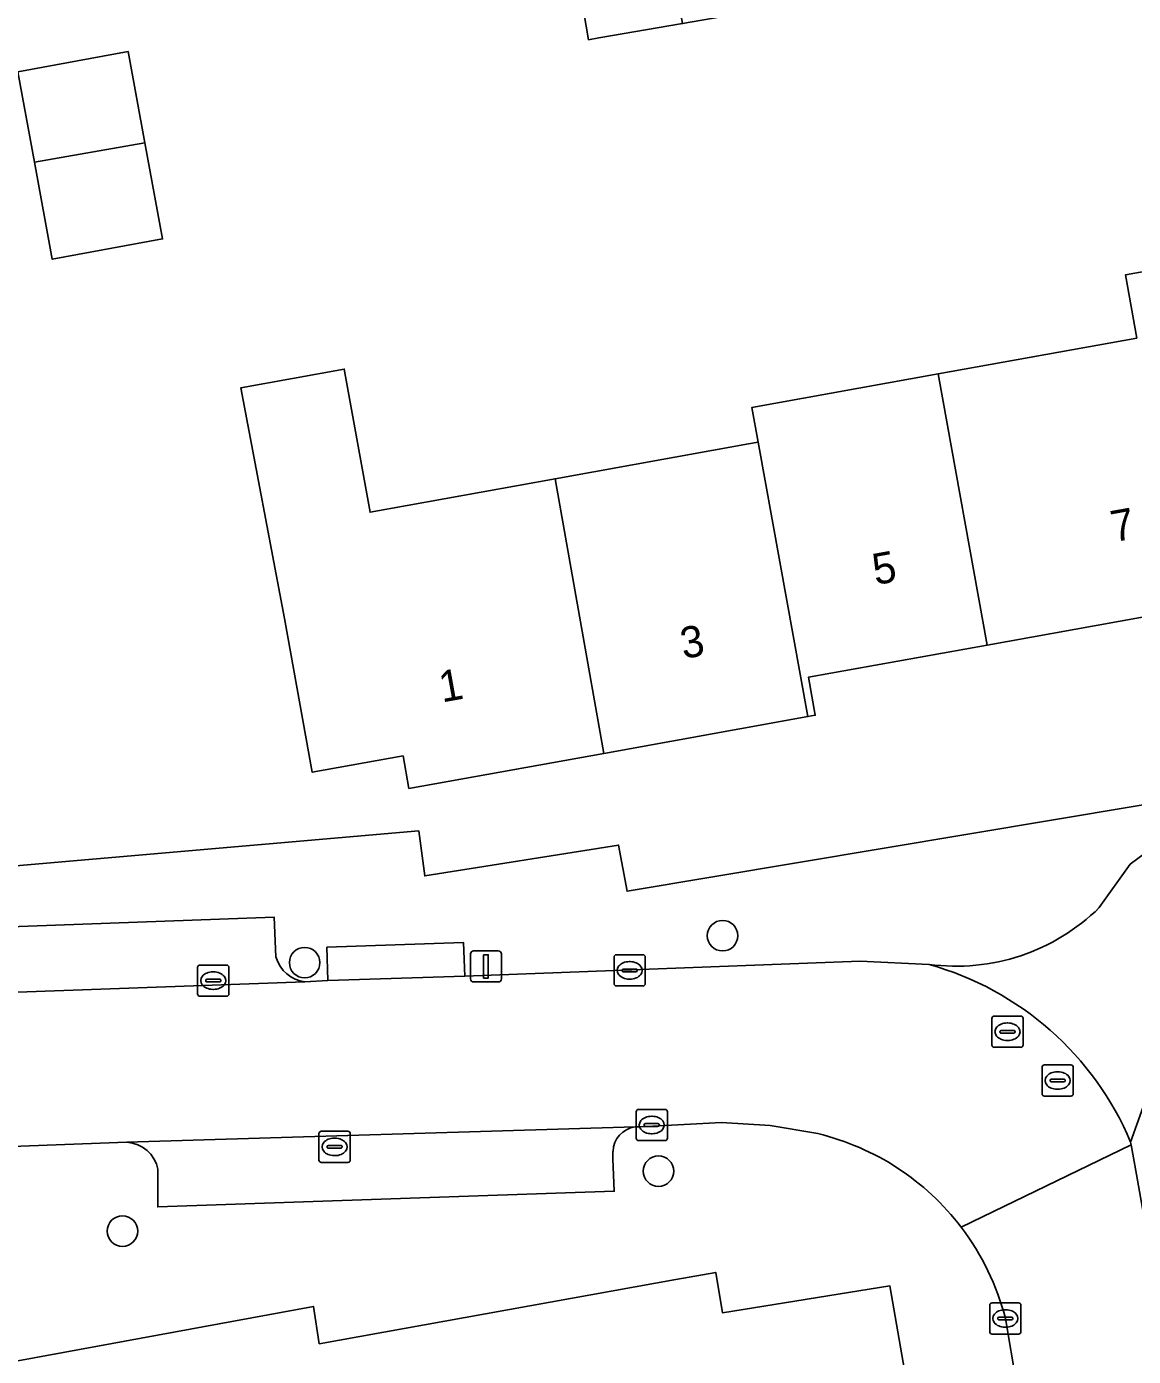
# Model space of a CAD drawing. Extents: x 157793 to 159380, y 380877 to 382313.
# Drawn here: x 158922.24 to 158957.68, y 381548.52 to 381591.13 of the extents above; entities that cross this region are included whole.
import ezdxf

# ---------------------------------------------------------------- set-up
doc = ezdxf.new("R2010")
doc.units = 0
for name, color, linetype in [('IMGEO_Boom', 7, 'Continuous'), ('IMGEO_Erf', 7, 'Continuous'), ('IMGEO_Kolk', 7, 'Continuous'), ('IMGEO_Lichtmast', 7, 'Continuous'), ('IMGEO_Pand', 7, 'Continuous'), ('IMGEO_Pand_nummerreeks', 7, 'Continuous'), ('IMGEO_Parkeervlak_open', 7, 'Continuous'), ('IMGEO_Rijbaan_lokaal_open', 7, 'Continuous'), ('IMGEO_Rioolput', 7, 'Continuous'), ('IMGEO_Voetpad_open', 7, 'Continuous')]:
    doc.layers.add(name, color=color, linetype=linetype)

msp = doc.modelspace()

# ---------------------------------------------------------------- linework, layer by layer
at = {"layer": 'IMGEO_Boom'}
for centre in [(158944.526, 381562.001), (158931.14, 381561.138), (158942.473, 381554.458), (158925.304, 381552.538)]:
    msp.add_circle(centre, 0.489, dxfattribs=at)
at = {"layer": 'IMGEO_Erf'}
for points in [[(158898.512, 381607.611), (158903.354, 381580.337), (158902.607, 381580.243), (158904.959, 381567.06), (158906.696, 381567.344), (158907.401, 381563.077), (158919.245, 381565.1), (158919.424, 381564.03), (158934.797, 381565.359), (158934.988, 381563.918), (158941.193, 381564.906), (158941.467, 381563.424), (158960.551, 381566.616)], [(158959.329, 381572.455), (158953.004, 381571.314), (158947.273, 381570.281), (158947.492, 381569.064), (158947.256, 381569.021), (158940.722, 381567.843), (158934.48, 381566.717), (158934.292, 381567.761), (158931.384, 381567.237), (158930.496, 381572.158), (158929.099, 381579.554), (158932.409, 381580.151), (158933.236, 381575.569), (158939.161, 381576.638), (158944.236, 381577.554), (158945.351, 381577.755), (158945.667, 381577.812), (158945.466, 381578.925), (158951.433, 381580.001), (158957.792, 381581.148), (158957.428, 381583.168), (158960.771, 381583.771)], [(158950.902, 381544.889), (158949.884, 381550.784), (158944.519, 381549.924), (158944.307, 381551.213), (158943.033, 381550.984), (158931.608, 381548.93), (158931.422, 381550.124), (158918.922, 381547.831), (158918.694, 381549.068), (158882.161, 381542.571)]]:
    msp.add_lwpolyline(points, dxfattribs=at)
for points in [[(158939.632, 381594.211), (158939.961, 381594.268), (158940.347, 381594.334), (158942.611, 381594.723), (158945.492, 381595.217), (158946.093, 381591.711), (158943.244, 381591.222), (158940.562, 381590.762), (158940.233, 381590.705)], [(158926.593, 381584.321), (158923.059, 381583.672), (158922.488, 381586.785), (158921.957, 381589.678), (158925.491, 381590.326), (158926.027, 381587.403)]]:
    msp.add_lwpolyline(points, close=True, dxfattribs=at)
at = {"layer": 'IMGEO_Kolk'}
for p, q in [((158927.787, 381561.062), (158928.639, 381561.062)), ((158941.049, 381560.464), (158941.049, 381561.316)), ((158941.124, 381561.39), (158941.976, 381561.39)), ((158941.537, 381561.17), (158941.562, 381561.17)), ((158942.05, 381561.316), (158942.05, 381560.464)), ((158927.712, 381560.136), (158927.712, 381560.988)), ((158928.2, 381560.842), (158928.225, 381560.842)), ((158928.713, 381560.988), (158928.713, 381560.136)), ((158941.308, 381560.884), (158941.308, 381560.896)), ((158941.746, 381560.847), (158941.348, 381560.847)), ((158941.351, 381560.933), (158941.749, 381560.933)), ((158941.792, 381560.896), (158941.792, 381560.884)), ((158927.971, 381560.556), (158927.971, 381560.568)), ((158928.409, 381560.519), (158928.011, 381560.519)), ((158928.014, 381560.605), (158928.412, 381560.605)), ((158928.223, 381560.282), (158928.198, 381560.282)), ((158928.455, 381560.568), (158928.455, 381560.556)), ((158941.976, 381560.39), (158941.124, 381560.39)), ((158941.56, 381560.61), (158941.535, 381560.61)), ((158928.639, 381560.062), (158927.787, 381560.062)), ((158941.832, 381556.437), (158942.684, 381556.437)), ((158941.757, 381555.511), (158941.757, 381556.363)), ((158942.059, 381555.98), (158942.457, 381555.98)), ((158942.245, 381556.217), (158942.27, 381556.217)), ((158942.758, 381556.363), (158942.758, 381555.511)), ((158931.599, 381554.809), (158931.599, 381555.661)), ((158931.674, 381555.735), (158932.526, 381555.735)), ((158932.6, 381555.661), (158932.6, 381554.809)), ((158942.016, 381555.931), (158942.016, 381555.943)), ((158942.454, 381555.894), (158942.056, 381555.894)), ((158942.268, 381555.657), (158942.243, 381555.657)), ((158942.5, 381555.943), (158942.5, 381555.931)), ((158931.858, 381555.229), (158931.858, 381555.241)), ((158932.296, 381555.192), (158931.898, 381555.192)), ((158931.901, 381555.278), (158932.299, 381555.278)), ((158932.087, 381555.515), (158932.112, 381555.515)), ((158932.342, 381555.241), (158932.342, 381555.229)), ((158942.684, 381555.437), (158941.832, 381555.437)), ((158932.526, 381554.735), (158931.674, 381554.735)), ((158932.11, 381554.955), (158932.085, 381554.955)), ((158953.081, 381549.313), (158953.081, 381550.165)), ((158953.156, 381550.239), (158954.008, 381550.239)), ((158953.569, 381550.019), (158953.594, 381550.019)), ((158954.082, 381550.165), (158954.082, 381549.313)), ((158953.34, 381549.733), (158953.34, 381549.745)), ((158953.778, 381549.696), (158953.38, 381549.696)), ((158953.383, 381549.782), (158953.781, 381549.782)), ((158953.824, 381549.745), (158953.824, 381549.733)), ((158954.008, 381549.239), (158953.156, 381549.239)), ((158953.592, 381549.459), (158953.567, 381549.459))]:
    msp.add_line(p, q, dxfattribs=at)
for points in [[(158927.787, 381561.062), (158928.639, 381561.062)], [(158941.049, 381560.464), (158941.049, 381561.316)], [(158941.124, 381561.39), (158941.976, 381561.39)], [(158942.05, 381561.316), (158942.05, 381560.464)], [(158927.712, 381560.136), (158927.712, 381560.988)], [(158928.713, 381560.988), (158928.713, 381560.136)], [(158941.976, 381560.39), (158941.124, 381560.39)], [(158928.639, 381560.062), (158927.787, 381560.062)], [(158941.832, 381556.437), (158942.684, 381556.437)], [(158941.757, 381555.511), (158941.757, 381556.363)], [(158942.758, 381556.363), (158942.758, 381555.511)], [(158931.599, 381554.809), (158931.599, 381555.661)], [(158931.674, 381555.735), (158932.526, 381555.735)], [(158932.6, 381555.661), (158932.6, 381554.809)], [(158942.684, 381555.437), (158941.832, 381555.437)], [(158932.526, 381554.735), (158931.674, 381554.735)], [(158953.081, 381549.313), (158953.081, 381550.165)], [(158953.156, 381550.239), (158954.008, 381550.239)], [(158954.082, 381550.165), (158954.082, 381549.313)], [(158954.008, 381549.239), (158953.156, 381549.239)]]:
    msp.add_lwpolyline(points, dxfattribs=at)
for centre, radius, start, end in [((158927.789, 381560.986), 0.0765, 91.552, 178.448), ((158927.789, 381560.986), 0.0765, 91.552, 178.448), ((158928.637, 381560.986), 0.0765, 1.552, 88.448), ((158928.637, 381560.986), 0.0765, 1.552, 88.448), ((158941.126, 381561.314), 0.0765, 91.552, 178.448), ((158941.126, 381561.314), 0.0765, 91.552, 178.448), ((158941.974, 381561.314), 0.0765, 1.552, 88.448), ((158941.974, 381561.314), 0.0765, 1.552, 88.448), ((158941.348, 381560.893), 0.0403, 85.8775, 175.7526), ((158941.345, 381560.883), 0.0366, 178.938, 274.7102), ((158941.749, 381560.89), 0.043, 264.8664, 352.4533), ((158941.753, 381560.895), 0.0386, 1.7309, 96.639), ((158928.011, 381560.565), 0.0403, 85.8775, 175.7526), ((158928.008, 381560.555), 0.0366, 178.938, 274.7102), ((158928.412, 381560.562), 0.043, 264.8664, 352.4533), ((158928.416, 381560.567), 0.0386, 1.7309, 96.639), ((158941.126, 381560.466), 0.0765, 181.552, 268.448), ((158941.126, 381560.466), 0.0765, 181.552, 268.448), ((158941.974, 381560.466), 0.0765, 271.552, 358.448), ((158941.974, 381560.466), 0.0765, 271.552, 358.448), ((158927.789, 381560.138), 0.0765, 181.552, 268.448), ((158927.789, 381560.138), 0.0765, 181.552, 268.448), ((158928.637, 381560.138), 0.0765, 271.552, 358.448), ((158928.637, 381560.138), 0.0765, 271.552, 358.448), ((158941.834, 381556.361), 0.0765, 91.552, 178.448), ((158941.834, 381556.361), 0.0765, 91.552, 178.448), ((158942.682, 381556.361), 0.0765, 1.552, 88.448), ((158942.682, 381556.361), 0.0765, 1.552, 88.448), ((158942.056, 381555.94), 0.0403, 85.8775, 175.7526), ((158942.461, 381555.942), 0.0386, 1.7309, 96.639), ((158931.676, 381555.659), 0.0765, 91.552, 178.448), ((158931.676, 381555.659), 0.0765, 91.552, 178.448), ((158932.524, 381555.659), 0.0765, 1.552, 88.448), ((158932.524, 381555.659), 0.0765, 1.552, 88.448), ((158942.053, 381555.93), 0.0366, 178.938, 274.7102), ((158942.457, 381555.937), 0.043, 264.8664, 352.4533), ((158931.898, 381555.238), 0.0403, 85.8775, 175.7526), ((158931.895, 381555.228), 0.0366, 178.938, 274.7102), ((158932.299, 381555.235), 0.043, 264.8664, 352.4533), ((158932.303, 381555.24), 0.0386, 1.7309, 96.639), ((158941.834, 381555.513), 0.0765, 181.552, 268.448), ((158941.834, 381555.513), 0.0765, 181.552, 268.448), ((158942.682, 381555.513), 0.0765, 271.552, 358.448), ((158942.682, 381555.513), 0.0765, 271.552, 358.448), ((158931.676, 381554.811), 0.0765, 181.552, 268.448), ((158931.676, 381554.811), 0.0765, 181.552, 268.448), ((158932.524, 381554.811), 0.0765, 271.552, 358.448), ((158932.524, 381554.811), 0.0765, 271.552, 358.448), ((158953.158, 381550.163), 0.0765, 91.552, 178.448), ((158953.158, 381550.163), 0.0765, 91.552, 178.448), ((158954.006, 381550.163), 0.0765, 1.552, 88.448), ((158954.006, 381550.163), 0.0765, 1.552, 88.448), ((158953.38, 381549.742), 0.0403, 85.8775, 175.7526), ((158953.377, 381549.732), 0.0366, 178.938, 274.7102), ((158953.781, 381549.739), 0.043, 264.8664, 352.4533), ((158953.785, 381549.744), 0.0386, 1.7309, 96.639), ((158953.158, 381549.315), 0.0765, 181.552, 268.448), ((158953.158, 381549.315), 0.0765, 181.552, 268.448), ((158954.006, 381549.315), 0.0765, 271.552, 358.448), ((158954.006, 381549.315), 0.0765, 271.552, 358.448)]:
    msp.add_arc(centre, radius, start, end, dxfattribs=at)
for centre, major_axis, ratio, start_param, end_param in [((158941.536, 381560.89), (-0.387, 0.002), 0.722429, 4.712389, 7.853982), ((158941.561, 381560.89), (-0.39, 0.002), 0.717154, 1.570796, 4.712389), ((158928.199, 381560.562), (-0.387, 0.002), 0.722429, 4.712389, 7.853982), ((158928.224, 381560.562), (-0.39, 0.002), 0.717154, 1.570796, 4.712389), ((158942.244, 381555.937), (-0.387, 0.002), 0.722429, 4.712389, 7.853982), ((158942.269, 381555.937), (-0.39, 0.002), 0.717154, 1.570796, 4.712389), ((158932.086, 381555.235), (-0.387, 0.002), 0.722429, 4.712389, 7.853982), ((158932.111, 381555.235), (-0.39, 0.002), 0.717154, 1.570796, 4.712389), ((158953.568, 381549.739), (-0.387, 0.002), 0.722429, 4.712389, 7.853982), ((158953.593, 381549.739), (-0.39, 0.002), 0.717154, 1.570796, 4.712389)]:
    msp.add_ellipse(centre, major_axis=major_axis, ratio=ratio, start_param=start_param, end_param=end_param, dxfattribs=at)
at = {"layer": 'IMGEO_Lichtmast'}
for p, q in [((158936.552, 381561.518), (158937.342, 381561.518)), ((158937.342, 381561.518), (158936.552, 381561.518)), ((158936.452, 381560.618), (158936.452, 381561.418)), ((158936.452, 381561.418), (158936.452, 381560.618)), ((158937.442, 381561.418), (158937.442, 381560.618)), ((158937.442, 381560.618), (158937.442, 381561.418)), ((158937.342, 381560.518), (158936.552, 381560.518)), ((158936.552, 381560.518), (158937.342, 381560.518))]:
    msp.add_line(p, q, dxfattribs=at)
msp.add_lwpolyline([(158936.872, 381561.393), (158937.022, 381561.393), (158937.022, 381560.643), (158936.872, 381560.643), (158936.872, 381561.393)], dxfattribs=at)
for centre, start, end in [((158936.552, 381561.418), 90, 180), ((158936.552, 381561.418), 90, 180), ((158937.342, 381561.418), 0, 90), ((158937.342, 381561.418), 360, 90), ((158936.552, 381560.618), 180, 270), ((158936.552, 381560.618), 180, 270), ((158937.342, 381560.618), 270, 0), ((158937.342, 381560.618), 270, 0)]:
    msp.add_arc(centre, 0.1, start, end, dxfattribs=at)
at = {"layer": 'IMGEO_Pand'}
for points in [[(158942.611, 381594.723), (158940.347, 381594.334), (158939.961, 381594.268), (158939.632, 381594.211), (158940.233, 381590.705), (158940.562, 381590.762), (158943.244, 381591.222)], [(158922.488, 381586.785), (158926.027, 381587.403), (158925.491, 381590.326), (158921.957, 381589.678)], [(158922.488, 381586.785), (158923.059, 381583.672), (158926.593, 381584.321), (158926.027, 381587.403)], [(158953.004, 381571.314), (158959.329, 381572.455), (158959.606, 381570.921), (158959.818, 381570.959), (158962.821, 381571.501), (158961.934, 381576.422), (158961.581, 381578.38), (158961.738, 381578.409), (158960.771, 381583.771), (158957.428, 381583.168), (158957.792, 381581.148), (158951.433, 381580.001)], [(158939.161, 381576.638), (158933.236, 381575.569), (158932.409, 381580.151), (158929.099, 381579.554), (158930.496, 381572.158), (158931.384, 381567.237), (158934.292, 381567.761), (158934.48, 381566.717), (158940.722, 381567.843)], [(158951.433, 381580.001), (158945.466, 381578.925), (158945.667, 381577.812), (158947.256, 381569.021), (158947.492, 381569.064), (158947.273, 381570.281), (158953.004, 381571.314)], [(158945.667, 381577.812), (158945.351, 381577.755), (158944.236, 381577.554), (158939.161, 381576.638), (158940.722, 381567.843), (158947.256, 381569.021)]]:
    msp.add_lwpolyline(points, close=True, dxfattribs=at)
at = {"layer": 'IMGEO_Parkeervlak_open'}
for points in [[(158930.221, 381561.319), (158930.166, 381562.59), (158911.765, 381561.919), (158911.805, 381560.726)], [(158910.947, 381559.793), (158931.151, 381560.519)], [(158941.722, 381555.876), (158925.448, 381555.384)], [(158926.44, 381554.523), (158926.436, 381554.3), (158926.437, 381553.313), (158941.058, 381553.812), (158941.016, 381554.853), (158941.016, 381555.088)]]:
    msp.add_lwpolyline(points, dxfattribs=at)
for centre, radius, start, end in [((158931.286, 381561.616), 1.105, 195.5925, 263.0023), ((158941.827, 381555.071), 0.811, 97.4519, 178.8313), ((158925.392, 381554.317), 1.068, 11.1015, 86.9863)]:
    msp.add_arc(centre, radius, start, end, dxfattribs=at)
at = {"layer": 'IMGEO_Rijbaan_lokaal_open'}
for points in [[(158989.203, 381567.188), (158988.418, 381571.687), (158962.449, 381567.059), (158961.621, 381566.79), (158960.611, 381566.26), (158958.761, 381565.17), (158957.578, 381564.291), (158956.591, 381562.9)], [(158951.138, 381561.081), (158948.928, 381561.184), (158936.267, 381560.701), (158931.878, 381560.561), (158931.151, 381560.519), (158910.947, 381559.793), (158910.762, 381559.789), (158910.969, 381554.832), (158917.23, 381555.072), (158925.448, 381555.384), (158941.722, 381555.876), (158941.892, 381555.881), (158944.496, 381556.021), (158946.046, 381555.926), (158947.576, 381555.66)], [(158957.595, 381555.389), (158957.991, 381556.515), (158959.244, 381558.957)], [(158952.171, 381552.659), (158957.61, 381555.302), (158957.595, 381555.389)], [(158957.777, 381554.356), (158957.61, 381555.302), (158952.171, 381552.659)], [(158953.582, 381549.739), (158954.295, 381545.549), (158956.789, 381530.943), (158957.134, 381526.096), (158958.394, 381497.449), (158958.391, 381496.947), (158963.385, 381496.943), (158962.904, 381507.021), (158961.867, 381530.73), (158960.734, 381537.561), (158957.777, 381554.356)]]:
    msp.add_lwpolyline(points, dxfattribs=at)
for centre, radius, start, end in [((158952.003, 381567.57), 6.546, 262.404, 314.4911), ((158948.476, 381551.553), 9.892, 22.8136, 74.3925), ((158948.476, 381551.553), 9.892, 22.8136, 74.3925), ((158945.666, 381547.718), 8.168, 37.2219, 76.4809), ((158945.659, 381547.711), 8.178, 14.3548, 37.2267)]:
    msp.add_arc(centre, radius, start, end, dxfattribs=at)
at = {"layer": 'IMGEO_Rioolput'}
for p, q in [((158953.225, 381559.425), (158954.077, 381559.425)), ((158953.15, 381558.499), (158953.15, 381559.351)), ((158953.452, 381558.968), (158953.85, 381558.968)), ((158953.638, 381559.205), (158953.663, 381559.205)), ((158954.151, 381559.351), (158954.151, 381558.499)), ((158953.409, 381558.919), (158953.409, 381558.931)), ((158953.847, 381558.882), (158953.449, 381558.882)), ((158953.661, 381558.645), (158953.636, 381558.645)), ((158953.893, 381558.931), (158953.893, 381558.919)), ((158954.077, 381558.425), (158953.225, 381558.425)), ((158954.756, 381556.935), (158954.756, 381557.787)), ((158954.831, 381557.861), (158955.683, 381557.861)), ((158955.757, 381557.787), (158955.757, 381556.935)), ((158955.015, 381557.355), (158955.015, 381557.367)), ((158955.453, 381557.318), (158955.055, 381557.318)), ((158955.058, 381557.404), (158955.456, 381557.404)), ((158955.244, 381557.641), (158955.269, 381557.641)), ((158955.499, 381557.367), (158955.499, 381557.355)), ((158955.683, 381556.861), (158954.831, 381556.861)), ((158955.267, 381557.081), (158955.242, 381557.081))]:
    msp.add_line(p, q, dxfattribs=at)
for points in [[(158953.225, 381559.425), (158954.077, 381559.425)], [(158953.15, 381558.499), (158953.15, 381559.351)], [(158954.151, 381559.351), (158954.151, 381558.499)], [(158954.077, 381558.425), (158953.225, 381558.425)], [(158954.756, 381556.935), (158954.756, 381557.787)], [(158954.831, 381557.861), (158955.683, 381557.861)], [(158955.757, 381557.787), (158955.757, 381556.935)], [(158955.683, 381556.861), (158954.831, 381556.861)]]:
    msp.add_lwpolyline(points, dxfattribs=at)
for centre, radius, start, end in [((158953.227, 381559.349), 0.0765, 91.552, 178.448), ((158953.227, 381559.349), 0.0765, 91.552, 178.448), ((158954.075, 381559.349), 0.0765, 1.552, 88.448), ((158954.075, 381559.349), 0.0765, 1.552, 88.448), ((158953.449, 381558.928), 0.0403, 85.8775, 175.7526), ((158953.854, 381558.93), 0.0386, 1.7309, 96.639), ((158953.446, 381558.918), 0.0366, 178.938, 274.7102), ((158953.85, 381558.925), 0.043, 264.8664, 352.4533), ((158953.227, 381558.501), 0.0765, 181.552, 268.448), ((158953.227, 381558.501), 0.0765, 181.552, 268.448), ((158954.075, 381558.501), 0.0765, 271.552, 358.448), ((158954.075, 381558.501), 0.0765, 271.552, 358.448), ((158954.833, 381557.785), 0.0765, 91.552, 178.448), ((158954.833, 381557.785), 0.0765, 91.552, 178.448), ((158955.681, 381557.785), 0.0765, 1.552, 88.448), ((158955.681, 381557.785), 0.0765, 1.552, 88.448), ((158955.055, 381557.364), 0.0403, 85.8775, 175.7526), ((158955.052, 381557.354), 0.0366, 178.938, 274.7102), ((158955.456, 381557.361), 0.043, 264.8664, 352.4533), ((158955.46, 381557.366), 0.0386, 1.7309, 96.639), ((158954.833, 381556.937), 0.0765, 181.552, 268.448), ((158954.833, 381556.937), 0.0765, 181.552, 268.448), ((158955.681, 381556.937), 0.0765, 271.552, 358.448), ((158955.681, 381556.937), 0.0765, 271.552, 358.448)]:
    msp.add_arc(centre, radius, start, end, dxfattribs=at)
for centre, major_axis, ratio, start_param, end_param in [((158953.637, 381558.925), (-0.387, 0.002), 0.722429, 4.712389, 7.853982), ((158953.662, 381558.925), (-0.39, 0.002), 0.717154, 1.570796, 4.712389), ((158955.243, 381557.361), (-0.387, 0.002), 0.722429, 4.712389, 7.853982), ((158955.268, 381557.361), (-0.39, 0.002), 0.717154, 1.570796, 4.712389)]:
    msp.add_ellipse(centre, major_axis=major_axis, ratio=ratio, start_param=start_param, end_param=end_param, dxfattribs=at)
at = {"layer": 'IMGEO_Voetpad_open'}
for points in [[(158956.591, 381562.9), (158957.578, 381564.291), (158958.761, 381565.17), (158960.611, 381566.26), (158960.551, 381566.616), (158941.467, 381563.424), (158941.193, 381564.906)], [(158941.193, 381564.906), (158934.988, 381563.918), (158934.797, 381565.359), (158919.424, 381564.03), (158919.245, 381565.1), (158907.401, 381563.077), (158902.843, 381562.365)], [(158911.805, 381560.726), (158911.765, 381561.919), (158930.166, 381562.59), (158930.221, 381561.319)], [(158931.151, 381560.519), (158931.878, 381560.561), (158931.856, 381561.632), (158936.232, 381561.78), (158936.267, 381560.701), (158948.928, 381561.184), (158951.138, 381561.081)], [(158947.576, 381555.66), (158946.046, 381555.926), (158944.496, 381556.021), (158941.892, 381555.881), (158941.722, 381555.876)], [(158925.448, 381555.384), (158917.23, 381555.072), (158917.448, 381553.974), (158917.927, 381551.206), (158904.909, 381548.941), (158903.965, 381554.282), (158899.208, 381553.448), (158900.159, 381548.095), (158885.052, 381545.427), (158884.486, 381548.612)], [(158941.016, 381555.088), (158941.016, 381554.853), (158941.058, 381553.812), (158926.437, 381553.313), (158926.436, 381554.3), (158926.44, 381554.523)], [(158865.753, 381526.026), (158863.25, 381521.395), (158865.352, 381519.916), (158882.161, 381542.571), (158918.694, 381549.068), (158918.922, 381547.831), (158931.422, 381550.124), (158931.608, 381548.93), (158943.033, 381550.984), (158944.307, 381551.213), (158944.519, 381549.924), (158949.884, 381550.784), (158950.902, 381544.889), (158954.295, 381545.549), (158953.582, 381549.739)]]:
    msp.add_lwpolyline(points, dxfattribs=at)
for points in [[(158931.878, 381560.561), (158936.267, 381560.701), (158936.232, 381561.78), (158931.856, 381561.632)], [(158960.774, 381557.092), (158957.991, 381556.515), (158957.595, 381555.389), (158957.61, 381555.302), (158957.777, 381554.356), (158960.734, 381537.561), (158961.867, 381530.73), (158962.904, 381507.021), (158963.385, 381496.943), (158966.353, 381497.074), (158965.604, 381501.317), (158968.092, 381501.803), (158967.832, 381503.428), (158966.789, 381503.268), (158965.042, 381512.772), (158966.334, 381512.978), (158965.171, 381519.535), (158966.312, 381519.73), (158964.171, 381531.924), (158965.158, 381532.092)]]:
    msp.add_lwpolyline(points, close=True, dxfattribs=at)
for centre, radius, start, end in [((158952.003, 381567.57), 6.546, 262.404, 314.4911), ((158931.286, 381561.616), 1.105, 195.5925, 263.0023), ((158941.827, 381555.071), 0.811, 97.4519, 178.8313), ((158945.666, 381547.718), 8.168, 37.2219, 76.4809), ((158925.392, 381554.317), 1.068, 11.1015, 86.9863), ((158945.659, 381547.711), 8.178, 14.3548, 37.2267)]:
    msp.add_arc(centre, radius, start, end, dxfattribs=at)

# ---------------------------------------------------------------- texts
at = {"layer": 'IMGEO_Pand_nummerreeks'}
for s, rotation, p in [('7', 10.222, (158957.055, 381574.607)), ('5', 10.2216, (158949.421, 381573.23)), ('3', 10.2388, (158943.269, 381570.864)), ('1', 10.2246, (158935.54, 381569.47))]:
    msp.add_text(s, height=1, rotation=rotation, dxfattribs=at).set_placement(p)

doc.saveas('drawing.dxf')
